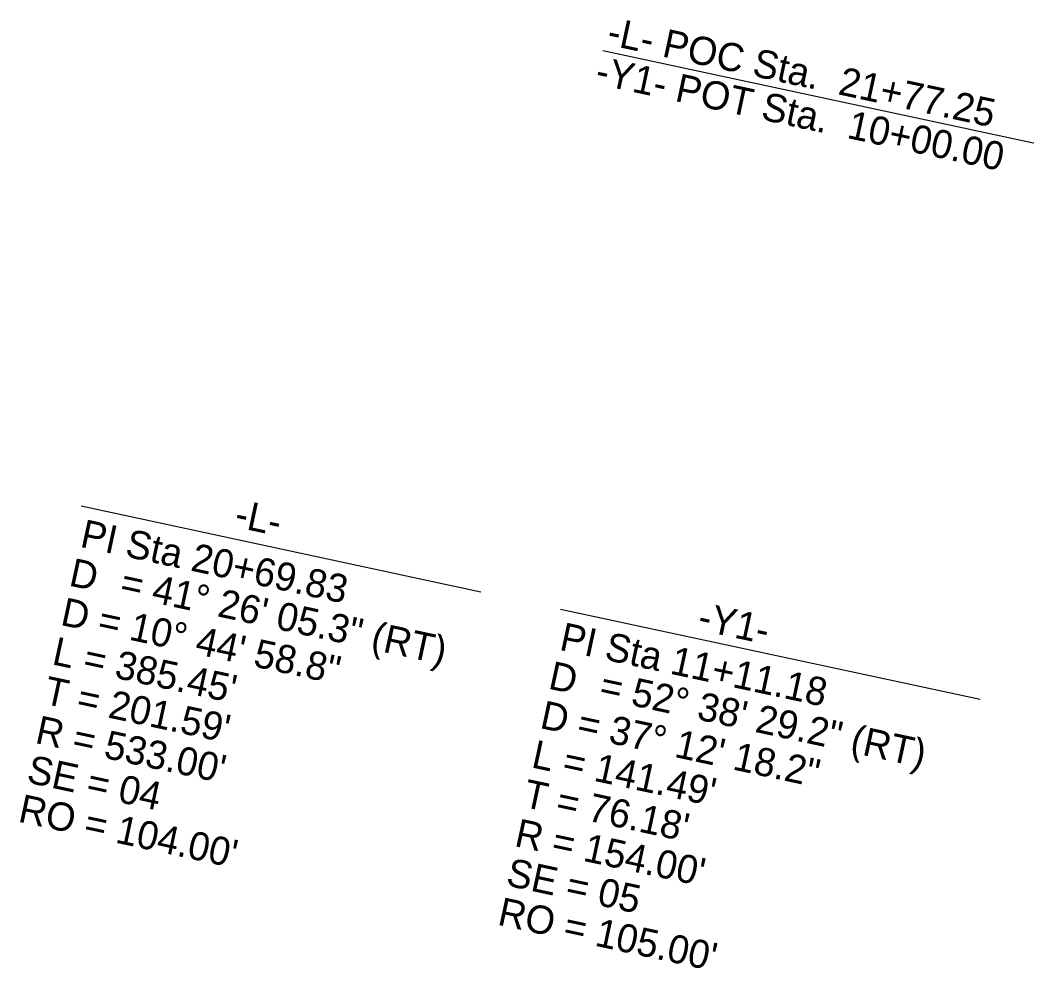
# Model space of a CAD drawing. Extents: x 1762196 to 1766326, y 709922 to 713142.
# Drawn here: x 1762863.3 to 1763113.4, y 712078.7 to 712314.3 of the extents above; entities that cross this region are included whole.
import ezdxf

# ---------------------------------------------------------------- set-up
doc = ezdxf.new("R2010")
doc.units = 0
doc.layers.add('Prop Horizontal Alignment Curve and Spiral Data', color=7, linetype='Continuous')
doc.layers.add('Prop Horizontal Alignment Station Label', color=7, linetype='Continuous')

msp = doc.modelspace()

# ---------------------------------------------------------------- linework, layer by layer
at = {"layer": 'Prop Horizontal Alignment Curve and Spiral Data'}
for p, q in [((1762878.49, 712193.66), (1762977.78, 712172.3)), ((1762997.57, 712168.05), (1763101.79, 712145.64))]:
    msp.add_line(p, q, dxfattribs=at)
at = {"layer": 'Prop Horizontal Alignment Station Label'}
msp.add_line((1763008.03, 712306.84), (1763118.09, 712283.17), dxfattribs=at)

# ---------------------------------------------------------------- texts
at = {"layer": 'Prop Horizontal Alignment Curve and Spiral Data'}
for s, rotation, p in [('-L-', 347.8638, (1762916.24, 712188.52)), ('PI Sta 20+69.83', 347.8638, (1762877.92, 712183.55)), ('D', 347.8638, (1762875.16, 712173.92)), ('= 41%%d 26\' 05.3" (RT)', 347.8638, (1762887.78, 712171.5)), ('D = 10%%d 44\' 58.8"', 347.8638, (1762873.06, 712164.14)), ('-Y1-', 347.8639, (1763031.3, 712162.95)), ('PI Sta 11+11.18', 347.8638, (1762997, 712157.94)), ("L = 385.45'", 347.8638, (1762870.95, 712154.36)), ('D', 347.8638, (1762994.24, 712148.31)), ("T = 201.59'", 347.8638, (1762868.85, 712144.59)), ('= 52%%d 38\' 29.2" (RT)', 347.8638, (1763006.87, 712145.9)), ('D = 37%%d 12\' 18.2"', 347.8638, (1762992.14, 712138.53)), ("R = 533.00'", 347.8638, (1762866.75, 712134.81)), ("L = 141.49'", 347.8638, (1762990.04, 712128.76)), ('SE = 04', 347.8638, (1762864.65, 712125.03)), ("T = 76.18'", 347.8638, (1762987.93, 712118.98)), ("RO = 104.00'", 347.8638, (1762862.54, 712115.26)), ("R = 154.00'", 347.8638, (1762985.83, 712109.2)), ('SE = 05', 347.8638, (1762983.73, 712099.43)), ("RO = 105.00'", 347.8638, (1762981.63, 712089.65))]:
    msp.add_text(s, height=7, rotation=rotation, dxfattribs=at).set_placement(p)
at = {"layer": 'Prop Horizontal Alignment Station Label'}
for s, p in [('-L- POC Sta.  21+77.25', (1763008.78, 712308.32)), ('-Y1- POT Sta.  10+00.00', (1763005.88, 712298.57))]:
    msp.add_text(s, height=7, rotation=347.8638, dxfattribs=at).set_placement(p)

doc.saveas('drawing.dxf')
